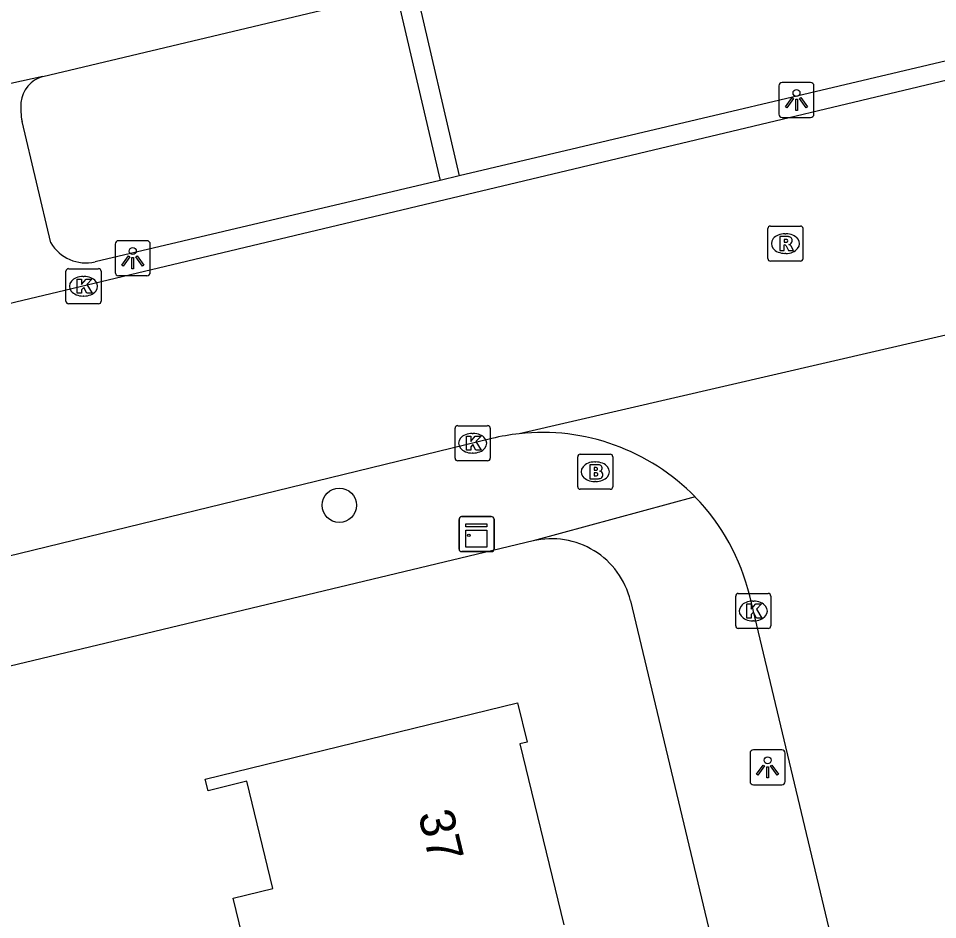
# Model space of a CAD drawing. Extents: x 162026 to 163499, y 387297 to 388169.
# Drawn here: x 163004.18 to 163030.35, y 387917.81 to 387943.47 of the extents above; entities that cross this region are included whole.
import ezdxf

# ---------------------------------------------------------------- set-up
doc = ezdxf.new("R2010")
doc.units = 0
for name, color, linetype in [('IMGEO_Boom', 7, 'Continuous'), ('IMGEO_Brandkraan', 7, 'Continuous'), ('IMGEO_Kast', 7, 'Continuous'), ('IMGEO_Kolk', 7, 'Continuous'), ('IMGEO_Lichtpunt', 7, 'Continuous'), ('IMGEO_Pand', 7, 'Continuous'), ('IMGEO_Pand_nummerreeks', 7, 'Continuous'), ('IMGEO_Rijbaan_lokaal_open', 7, 'Continuous'), ('IMGEO_Rioolput', 7, 'Continuous'), ('IMGEO_Voetpad_open', 7, 'Continuous')]:
    doc.layers.add(name, color=color, linetype=linetype)

msp = doc.modelspace()

# ---------------------------------------------------------------- linework, layer by layer
at = {"layer": 'IMGEO_Boom'}
msp.add_circle((163013.316, 387929.609), 0.489, dxfattribs=at)
at = {"layer": 'IMGEO_Brandkraan'}
for p, q in [((163020.103, 387930.136), (163020.103, 387930.988)), ((163020.178, 387931.062), (163021.03, 387931.062)), ((163021.104, 387930.988), (163021.104, 387930.136)), ((163020.591, 387930.842), (163020.616, 387930.842)), ((163020.614, 387930.282), (163020.589, 387930.282)), ((163021.03, 387930.062), (163020.178, 387930.062))]:
    msp.add_line(p, q, dxfattribs=at)
for points in [[(163020.103, 387930.136), (163020.103, 387930.988)], [(163020.178, 387931.062), (163021.03, 387931.062)], [(163021.104, 387930.988), (163021.104, 387930.136)], [(163020.451, 387930.762), (163020.451, 387930.362), (163020.664, 387930.362)], [(163020.682, 387930.762), (163020.451, 387930.762)], [(163020.63, 387930.681), (163020.576, 387930.681), (163020.576, 387930.605)], [(163020.576, 387930.605), (163020.629, 387930.605)], [(163020.638, 387930.529), (163020.576, 387930.529), (163020.576, 387930.448)], [(163020.576, 387930.448), (163020.638, 387930.448)], [(163021.03, 387930.062), (163020.178, 387930.062)]]:
    msp.add_lwpolyline(points, dxfattribs=at)
for centre, radius, start, end in [((163020.18, 387930.986), 0.0765, 91.552, 178.448), ((163020.18, 387930.986), 0.0765, 91.552, 178.448), ((163021.028, 387930.986), 0.0765, 1.552, 88.448), ((163021.028, 387930.986), 0.0765, 1.552, 88.448), ((163020.686, 387930.617), 0.145, 59.4692, 91.5367), ((163020.711, 387930.664), 0.0922, 285.5137, 58.1501), ((163020.631, 387930.643), 0.0379, 267.8285, 90.9355), ((163020.639, 387930.488), 0.0404, 269.8759, 90.5077), ((163020.716, 387930.472), 0.105, 301.3115, 78.989), ((163020.67, 387930.613), 0.251, 268.6676, 293.5347), ((163020.18, 387930.138), 0.0765, 181.552, 268.448), ((163020.18, 387930.138), 0.0765, 181.552, 268.448), ((163021.028, 387930.138), 0.0765, 271.552, 358.448), ((163021.028, 387930.138), 0.0765, 271.552, 358.448)]:
    msp.add_arc(centre, radius, start, end, dxfattribs=at)
for centre, major_axis, ratio, start_param, end_param in [((163020.59, 387930.562), (-0.387, 0.002), 0.722429, 4.712389, 7.853982), ((163020.615, 387930.562), (-0.39, 0.002), 0.717154, 1.570796, 4.712389)]:
    msp.add_ellipse(centre, major_axis=major_axis, ratio=ratio, start_param=start_param, end_param=end_param, dxfattribs=at)
at = {"layer": 'IMGEO_Kast'}
for p, q in [((163016.725, 387928.362), (163016.725, 387929.203)), ((163016.725, 387929.203), (163016.725, 387928.362)), ((163016.8, 387929.287), (163017.641, 387929.287)), ((163017.641, 387929.287), (163016.8, 387929.287)), ((163017.725, 387929.212), (163017.725, 387928.371)), ((163017.725, 387928.371), (163017.725, 387929.212)), ((163017.65, 387928.287), (163016.809, 387928.287)), ((163016.809, 387928.287), (163017.65, 387928.287))]:
    msp.add_line(p, q, dxfattribs=at)
for points in [[(163016.92, 387929.077), (163017.52, 387929.077), (163017.52, 387928.992), (163016.92, 387928.992), (163016.92, 387929.077)], [(163016.92, 387928.902), (163017.52, 387928.902), (163017.52, 387928.413), (163016.92, 387928.413), (163016.92, 387928.902)]]:
    msp.add_lwpolyline(points, dxfattribs=at)
msp.add_circle((163017.004, 387928.751), 0.0377, dxfattribs=at)
for centre, start, end in [((163016.803, 387929.209), 92.4484, 184.2845), ((163016.803, 387929.209), 92.4484, 184.2845), ((163017.647, 387929.209), 2.4484, 94.2845), ((163017.647, 387929.209), 2.4484, 94.2845), ((163016.803, 387928.365), 182.4484, 274.2845), ((163016.803, 387928.365), 182.4484, 274.2845), ((163017.647, 387928.365), 272.4484, 4.2845), ((163017.647, 387928.365), 272.4484, 4.2845)]:
    msp.add_arc(centre, 0.0779, start, end, dxfattribs=at)
at = {"layer": 'IMGEO_Kolk'}
for p, q in [((163005.535, 387935.419), (163005.535, 387936.271)), ((163005.61, 387936.345), (163006.462, 387936.345)), ((163006.536, 387936.271), (163006.536, 387935.419)), ((163006.023, 387936.125), (163006.048, 387936.125)), ((163006.046, 387935.565), (163006.021, 387935.565)), ((163006.462, 387935.345), (163005.61, 387935.345)), ((163016.613, 387930.948), (163016.613, 387931.8)), ((163016.688, 387931.874), (163017.54, 387931.874)), ((163017.614, 387931.8), (163017.614, 387930.948)), ((163017.101, 387931.654), (163017.126, 387931.654)), ((163017.124, 387931.094), (163017.099, 387931.094)), ((163017.54, 387930.874), (163016.688, 387930.874)), ((163024.677, 387927.097), (163025.529, 387927.097)), ((163024.602, 387926.171), (163024.602, 387927.023)), ((163025.09, 387926.877), (163025.115, 387926.877)), ((163025.603, 387927.023), (163025.603, 387926.171)), ((163025.113, 387926.317), (163025.088, 387926.317)), ((163025.529, 387926.097), (163024.677, 387926.097))]:
    msp.add_line(p, q, dxfattribs=at)
for points in [[(163005.535, 387935.419), (163005.535, 387936.271)], [(163005.61, 387936.345), (163006.462, 387936.345)], [(163006.536, 387936.271), (163006.536, 387935.419)], [(163005.856, 387936.045), (163005.979, 387936.045), (163005.979, 387935.894), (163006.109, 387936.045), (163006.273, 387936.045), (163006.127, 387935.894), (163006.28, 387935.645), (163006.128, 387935.645), (163006.043, 387935.809), (163005.979, 387935.742), (163005.979, 387935.645), (163005.856, 387935.645), (163005.856, 387936.045)], [(163006.462, 387935.345), (163005.61, 387935.345)], [(163016.613, 387930.948), (163016.613, 387931.8)], [(163016.688, 387931.874), (163017.54, 387931.874)], [(163017.614, 387931.8), (163017.614, 387930.948)], [(163016.934, 387931.574), (163017.057, 387931.574), (163017.057, 387931.423), (163017.187, 387931.574), (163017.351, 387931.574), (163017.205, 387931.423), (163017.358, 387931.174), (163017.206, 387931.174), (163017.121, 387931.338), (163017.057, 387931.271), (163017.057, 387931.174), (163016.934, 387931.174), (163016.934, 387931.574)], [(163017.54, 387930.874), (163016.688, 387930.874)], [(163024.677, 387927.097), (163025.529, 387927.097)], [(163024.602, 387926.171), (163024.602, 387927.023)], [(163024.923, 387926.797), (163025.046, 387926.797), (163025.046, 387926.646), (163025.176, 387926.797), (163025.34, 387926.797), (163025.194, 387926.646), (163025.347, 387926.397), (163025.195, 387926.397), (163025.11, 387926.561), (163025.046, 387926.494), (163025.046, 387926.397), (163024.923, 387926.397), (163024.923, 387926.797)], [(163025.603, 387927.023), (163025.603, 387926.171)], [(163025.529, 387926.097), (163024.677, 387926.097)]]:
    msp.add_lwpolyline(points, dxfattribs=at)
for centre, start, end in [((163005.612, 387936.269), 91.552, 178.448), ((163005.612, 387936.269), 91.552, 178.448), ((163006.46, 387936.269), 1.552, 88.448), ((163006.46, 387936.269), 1.552, 88.448), ((163005.612, 387935.421), 181.552, 268.448), ((163005.612, 387935.421), 181.552, 268.448), ((163006.46, 387935.421), 271.552, 358.448), ((163006.46, 387935.421), 271.552, 358.448), ((163016.69, 387931.798), 91.552, 178.448), ((163016.69, 387931.798), 91.552, 178.448), ((163017.538, 387931.798), 1.552, 88.448), ((163017.538, 387931.798), 1.552, 88.448), ((163016.69, 387930.95), 181.552, 268.448), ((163016.69, 387930.95), 181.552, 268.448), ((163017.538, 387930.95), 271.552, 358.448), ((163017.538, 387930.95), 271.552, 358.448), ((163024.679, 387927.021), 91.552, 178.448), ((163024.679, 387927.021), 91.552, 178.448), ((163025.527, 387927.021), 1.552, 88.448), ((163025.527, 387927.021), 1.552, 88.448), ((163024.679, 387926.173), 181.552, 268.448), ((163024.679, 387926.173), 181.552, 268.448), ((163025.527, 387926.173), 271.552, 358.448), ((163025.527, 387926.173), 271.552, 358.448)]:
    msp.add_arc(centre, 0.0765, start, end, dxfattribs=at)
for centre, major_axis, ratio, start_param, end_param in [((163006.022, 387935.845), (-0.387, 0.002), 0.722429, 4.712389, 7.853982), ((163006.047, 387935.845), (-0.39, 0.002), 0.717154, 1.570796, 4.712389), ((163017.1, 387931.374), (-0.387, 0.002), 0.722429, 4.712389, 7.853982), ((163017.125, 387931.374), (-0.39, 0.002), 0.717154, 1.570796, 4.712389), ((163025.089, 387926.597), (-0.387, 0.002), 0.722429, 4.712389, 7.853982), ((163025.114, 387926.597), (-0.39, 0.002), 0.717154, 1.570796, 4.712389)]:
    msp.add_ellipse(centre, major_axis=major_axis, ratio=ratio, start_param=start_param, end_param=end_param, dxfattribs=at)
at = {"layer": 'IMGEO_Lichtpunt'}
for p, q in [((163025.834, 387941.552), (163025.834, 387940.745)), ((163025.834, 387941.552), (163025.834, 387940.745)), ((163026.736, 387941.647), (163025.928, 387941.647)), ((163026.736, 387941.647), (163025.928, 387941.647)), ((163026.83, 387940.745), (163026.83, 387941.552)), ((163026.83, 387940.745), (163026.83, 387941.552)), ((163025.928, 387940.651), (163026.736, 387940.651)), ((163025.928, 387940.651), (163026.736, 387940.651)), ((163006.938, 387937.047), (163006.938, 387936.24)), ((163006.938, 387937.047), (163006.938, 387936.24)), ((163007.84, 387937.142), (163007.032, 387937.142)), ((163007.84, 387937.142), (163007.032, 387937.142)), ((163007.934, 387936.24), (163007.934, 387937.047)), ((163007.934, 387936.24), (163007.934, 387937.047)), ((163007.032, 387936.146), (163007.84, 387936.146)), ((163007.032, 387936.146), (163007.84, 387936.146)), ((163025.913, 387922.642), (163025.105, 387922.642)), ((163025.913, 387922.642), (163025.105, 387922.642)), ((163025.011, 387922.547), (163025.011, 387921.74)), ((163025.011, 387922.547), (163025.011, 387921.74)), ((163026.007, 387921.74), (163026.007, 387922.547)), ((163026.007, 387921.74), (163026.007, 387922.547)), ((163025.105, 387921.646), (163025.913, 387921.646)), ((163025.105, 387921.646), (163025.913, 387921.646))]:
    msp.add_line(p, q, dxfattribs=at)
for points in [[(163026.208, 387941.216), (163026.247, 387941.188), (163026.059, 387940.926), (163026.021, 387940.953), (163026.208, 387941.216)], [(163026.42, 387941.188), (163026.458, 387941.215), (163026.645, 387940.953), (163026.606, 387940.925), (163026.42, 387941.188)], [(163026.31, 387941.168), (163026.357, 387941.168), (163026.357, 387940.846), (163026.31, 387940.846), (163026.31, 387941.168)], [(163007.312, 387936.711), (163007.351, 387936.683), (163007.163, 387936.421), (163007.125, 387936.448), (163007.312, 387936.711)], [(163007.414, 387936.663), (163007.461, 387936.663), (163007.461, 387936.341), (163007.414, 387936.341), (163007.414, 387936.663)], [(163007.524, 387936.683), (163007.562, 387936.71), (163007.749, 387936.448), (163007.71, 387936.42), (163007.524, 387936.683)], [(163025.385, 387922.211), (163025.424, 387922.183), (163025.236, 387921.921), (163025.198, 387921.948), (163025.385, 387922.211)], [(163025.487, 387922.163), (163025.534, 387922.163), (163025.534, 387921.841), (163025.487, 387921.841), (163025.487, 387922.163)], [(163025.597, 387922.183), (163025.635, 387922.21), (163025.822, 387921.948), (163025.783, 387921.92), (163025.597, 387922.183)]]:
    msp.add_lwpolyline(points, dxfattribs=at)
for centre in [(163026.333, 387941.35), (163007.437, 387936.845), (163025.51, 387922.345)]:
    msp.add_circle(centre, 0.0994, dxfattribs=at)
for centre, start, end in [((163025.928, 387941.552), 90, 180), ((163025.928, 387941.552), 90, 180), ((163026.736, 387941.552), 0, 90), ((163026.736, 387941.552), 0, 90), ((163025.928, 387940.745), 180, 270), ((163025.928, 387940.745), 180, 270), ((163026.736, 387940.745), 270, 0), ((163026.736, 387940.745), 270, 360), ((163007.032, 387937.047), 90, 180), ((163007.032, 387937.047), 90, 180), ((163007.84, 387937.047), 0, 90), ((163007.84, 387937.047), 0, 90), ((163007.032, 387936.24), 180, 270), ((163007.032, 387936.24), 180, 270), ((163007.84, 387936.24), 270, 0), ((163007.84, 387936.24), 270, 360), ((163025.105, 387922.547), 90, 180), ((163025.105, 387922.547), 90, 180), ((163025.913, 387922.547), 0, 90), ((163025.913, 387922.547), 0, 90), ((163025.105, 387921.74), 180, 270), ((163025.105, 387921.74), 180, 270), ((163025.913, 387921.74), 270, 0), ((163025.913, 387921.74), 270, 360)]:
    msp.add_arc(centre, 0.0946, start, end, dxfattribs=at)
at = {"layer": 'IMGEO_Pand'}
msp.add_lwpolyline([(163012.133, 387915.478), (163011.075, 387915.219), (163010.293, 387918.416), (163011.428, 387918.694), (163010.682, 387921.746), (163009.582, 387921.477), (163009.501, 387921.81), (163018.387, 387923.983), (163018.661, 387922.861), (163018.452, 387922.81), (163019.712, 387917.661)], dxfattribs=at)
at = {"layer": 'IMGEO_Rijbaan_lokaal_open'}
for points in [[(162974.386, 387928.397), (163000, 387934.423), (163035.524, 387942.894), (163038.667, 387943.643), (163057.25, 387948.095)], [(163035.919, 387935.686), (163018.436, 387931.645)], [(163017.662, 387931.509), (163001.532, 387927.579), (163000, 387927.206), (162991.076, 387925.032), (162976.212, 387921.411)], [(163038.478, 387870.502), (163025.001, 387927.026)]]:
    msp.add_lwpolyline(points, dxfattribs=at)
for centre, radius, start, end in [((163019.146, 387925.333), 6.352, 96.4191, 103.5124), ((163019.098, 387925.612), 6.069, 44.1983, 96.2582), ((163019.097, 387925.609), 6.071, 13.4931, 44.2112)]:
    msp.add_arc(centre, radius, start, end, dxfattribs=at)
at = {"layer": 'IMGEO_Rioolput'}
for p, q in [((163025.592, 387937.559), (163026.444, 387937.559)), ((163025.517, 387936.633), (163025.517, 387937.485)), ((163026.005, 387937.339), (163026.03, 387937.339)), ((163026.518, 387937.485), (163026.518, 387936.633)), ((163026.028, 387936.779), (163026.003, 387936.779)), ((163026.444, 387936.559), (163025.592, 387936.559))]:
    msp.add_line(p, q, dxfattribs=at)
for points in [[(163025.592, 387937.559), (163026.444, 387937.559)], [(163025.517, 387936.633), (163025.517, 387937.485)], [(163026.106, 387937.257), (163025.854, 387937.259), (163025.854, 387936.859)], [(163026.518, 387937.485), (163026.518, 387936.633)], [(163025.854, 387936.859), (163025.978, 387936.859), (163025.978, 387937.021), (163025.989, 387937.021)], [(163026.032, 387937.178), (163025.978, 387937.178), (163025.978, 387937.097)], [(163025.978, 387937.097), (163026.03, 387937.097)], [(163026.036, 387936.992), (163026.107, 387936.859), (163026.247, 387936.859), (163026.182, 387936.985)], [(163026.444, 387936.559), (163025.592, 387936.559)]]:
    msp.add_lwpolyline(points, dxfattribs=at)
for centre, radius, start, end in [((163025.594, 387937.483), 0.0765, 91.552, 178.448), ((163025.594, 387937.483), 0.0765, 91.552, 178.448), ((163026.442, 387937.483), 0.0765, 1.552, 88.448), ((163026.442, 387937.483), 0.0765, 1.552, 88.448), ((163026.105, 387937.147), 0.109, 350.3612, 89.416), ((163025.988, 387936.968), 0.0533, 26.0293, 88.6989), ((163026.014, 387937.286), 0.19, 274.7715, 282.9687), ((163026.038, 387937.082), 0.0964, 77.0061, 93.1865), ((163026.052, 387937.139), 0.0378, 276.6634, 79.6772), ((163026.103, 387937.147), 0.112, 277.5842, 350.9817), ((163026.087, 387936.932), 0.108, 29.5134, 73.7905), ((163025.594, 387936.635), 0.0765, 181.552, 268.448), ((163025.594, 387936.635), 0.0765, 181.552, 268.448), ((163026.442, 387936.635), 0.0765, 271.552, 358.448), ((163026.442, 387936.635), 0.0765, 271.552, 358.448)]:
    msp.add_arc(centre, radius, start, end, dxfattribs=at)
for centre, major_axis, ratio, start_param, end_param in [((163026.004, 387937.059), (-0.387, 0.002), 0.722429, 4.712389, 7.853982), ((163026.029, 387937.059), (-0.39, 0.002), 0.717154, 1.570796, 4.712389)]:
    msp.add_ellipse(centre, major_axis=major_axis, ratio=ratio, start_param=start_param, end_param=end_param, dxfattribs=at)
at = {"layer": 'IMGEO_Voetpad_open'}
for points in [[(163015.489, 387944.351), (163016.729, 387938.989)], [(163004.879, 387941.819), (163014.938, 387944.22)], [(163014.938, 387944.22), (163016.185, 387938.86)], [(163033.462, 387942.939), (163016.729, 387938.989)], [(163004.879, 387941.819), (163001.005, 387940.973)], [(163005.104, 387937.084), (163004.283, 387940.536)], [(163016.185, 387938.86), (163006.365, 387936.542)], [(163016.729, 387938.989), (163016.185, 387938.86)], [(163023.449, 387929.843), (163018.833, 387928.591)], [(163018.833, 387928.591), (163002.079, 387924.583), (163000, 387924.086), (162998.578, 387923.742)], [(163021.604, 387926.889), (163040.178, 387849.082)]]:
    msp.add_lwpolyline(points, dxfattribs=at)
for centre, radius, start, end in [((163005.107, 387940.992), 0.857, 105.44, 174.3439), ((163006.215, 387940.911), 1.968, 175.1579, 190.9789), ((163006.097, 387937.657), 1.147, 209.9728, 283.5095), ((163019.368, 387926.355), 2.299, 13.4354, 103.4466)]:
    msp.add_arc(centre, radius, start, end, dxfattribs=at)

# ---------------------------------------------------------------- texts
at = {"layer": 'IMGEO_Pand_nummerreeks'}
msp.add_text('37', height=1, rotation=283.5364, dxfattribs=at).set_placement((163015.555, 387920.811))

doc.saveas('drawing.dxf')
